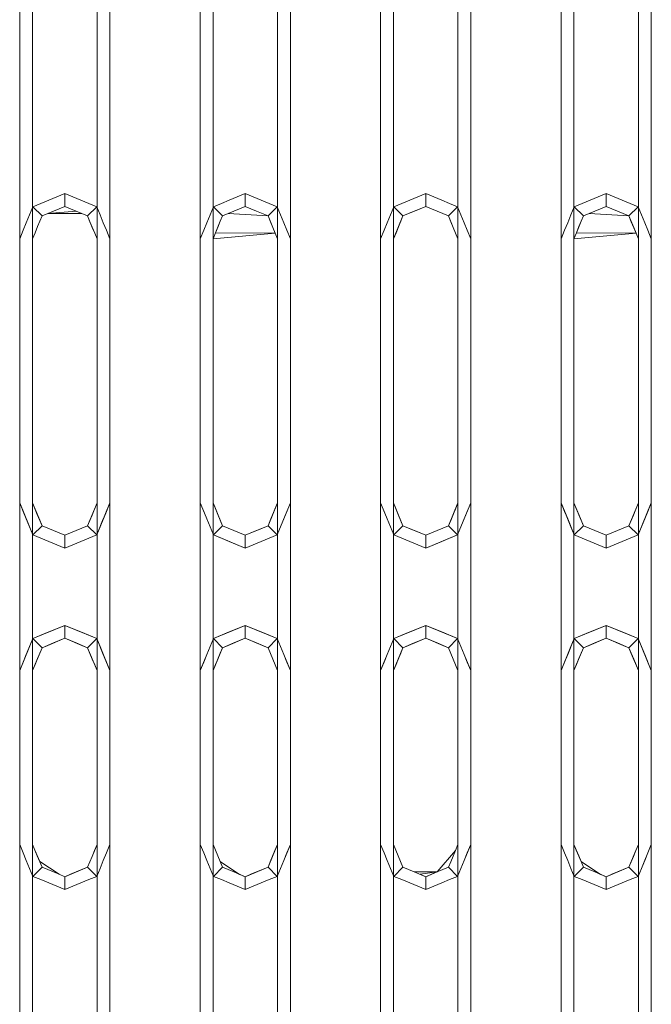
# Model space of a CAD drawing. Header units: millimetres. Extents: x 321 to 585, y -277 to 9.
# Tile 754 of 1056: x 354.924 to 355.414, y -28.469 to -27.705. Entities that reach past the tile are written whole.
import ezdxf

# ---------------------------------------------------------------- set-up
doc = ezdxf.new("R2010")
doc.units = ezdxf.units.MM
doc.header["$MEASUREMENT"] = 0
doc.layers.add('IFC-Elemento construtivo genérico-Contorno', color=253, linetype='Continuous', lineweight=5)

msp = doc.modelspace()

# ---------------------------------------------------------------- linework, layer by layer
at = {"layer": 'IFC-Elemento construtivo genérico-Contorno', "lineweight": 5}
for p, q in [((354.92413, -28.08014), (354.92413, -27.61014)), ((354.93413, -28.08014), (354.93413, -27.61014)), ((354.98413, -28.08014), (354.98413, -27.61014)), ((354.99413, -28.08014), (354.99413, -27.61014)), ((355.06413, -28.08014), (355.06413, -27.61014)), ((355.07413, -28.08014), (355.07413, -27.61014)), ((355.12413, -28.08014), (355.12413, -27.61014)), ((355.13413, -28.08014), (355.13413, -27.61014)), ((355.20413, -28.08014), (355.20413, -27.61014)), ((355.21413, -28.08014), (355.21413, -27.61014)), ((355.26413, -28.08014), (355.26413, -27.61014)), ((355.27413, -28.08014), (355.27413, -27.61014)), ((355.34413, -28.08014), (355.34413, -27.61014)), ((355.35413, -28.08014), (355.35413, -27.61014)), ((355.40413, -28.08014), (355.40413, -27.61014)), ((355.41413, -28.08014), (355.41413, -27.61014)), ((354.95295, -27.8427), (354.95913, -27.84014)), ((354.95913, -27.85014), (354.95913, -27.84014)), ((354.95913, -27.84014), (354.96532, -27.8427)), ((355.09295, -27.8427), (355.09913, -27.84014)), ((355.09913, -27.85014), (355.09913, -27.84014)), ((355.09913, -27.84014), (355.10532, -27.8427)), ((355.23295, -27.8427), (355.23913, -27.84014)), ((355.23913, -27.85014), (355.23913, -27.84014)), ((355.23913, -27.84014), (355.24532, -27.8427)), ((355.37295, -27.8427), (355.37913, -27.84014)), ((355.37913, -27.85014), (355.37913, -27.84014)), ((355.37913, -27.84014), (355.38532, -27.8427)), ((354.93439, -27.85038), (354.94057, -27.84782)), ((354.94057, -27.84782), (354.94676, -27.84526)), ((354.94676, -27.84526), (354.95295, -27.8427)), ((354.96532, -27.8427), (354.97151, -27.84526)), ((354.97151, -27.84526), (354.9777, -27.84782)), ((354.9777, -27.84782), (354.98388, -27.85038)), ((355.07439, -27.85038), (355.08057, -27.84782)), ((355.08057, -27.84782), (355.08676, -27.84526)), ((355.08676, -27.84526), (355.09295, -27.8427)), ((355.10532, -27.8427), (355.11151, -27.84526)), ((355.11151, -27.84526), (355.1177, -27.84782)), ((355.1177, -27.84782), (355.12388, -27.85038)), ((355.21439, -27.85038), (355.22057, -27.84782)), ((355.22057, -27.84782), (355.22676, -27.84526)), ((355.22676, -27.84526), (355.23295, -27.8427)), ((355.24532, -27.8427), (355.25151, -27.84526)), ((355.25151, -27.84526), (355.2577, -27.84782)), ((355.2577, -27.84782), (355.26388, -27.85038)), ((355.35439, -27.85038), (355.36057, -27.84782)), ((355.36057, -27.84782), (355.36676, -27.84526)), ((355.36676, -27.84526), (355.37295, -27.8427)), ((355.38532, -27.8427), (355.39151, -27.84526)), ((355.39151, -27.84526), (355.3977, -27.84782)), ((355.3977, -27.84782), (355.40388, -27.85038)), ((354.93182, -27.85657), (354.93439, -27.85038)), ((354.93439, -27.85038), (354.94146, -27.85745)), ((354.94146, -27.85745), (354.95029, -27.85379)), ((354.94146, -27.85745), (354.94588, -27.85563)), ((354.94586, -27.85563), (354.96797, -27.85379)), ((354.94588, -27.85563), (354.95029, -27.85379)), ((354.94588, -27.85563), (354.9724, -27.85563)), ((354.95029, -27.85379), (354.95913, -27.85014)), ((354.95029, -27.85379), (354.95472, -27.85197)), ((354.95472, -27.85197), (354.95913, -27.85014)), ((354.95913, -27.85014), (354.96797, -27.85379)), ((354.96797, -27.85379), (354.97681, -27.85745)), ((354.97239, -27.85563), (354.97681, -27.85745)), ((354.97681, -27.85745), (354.98388, -27.85038)), ((354.98388, -27.85038), (354.98645, -27.85657)), ((355.07182, -27.85657), (355.07439, -27.85038)), ((355.07439, -27.85038), (355.08146, -27.85745)), ((355.08146, -27.85745), (355.09029, -27.85379)), ((355.08146, -27.85745), (355.08588, -27.85563)), ((355.08588, -27.85563), (355.11681, -27.85745)), ((355.09029, -27.85379), (355.09913, -27.85014)), ((355.09913, -27.85014), (355.10797, -27.85379)), ((355.10797, -27.85379), (355.11681, -27.85745)), ((355.11681, -27.85745), (355.12388, -27.85038)), ((355.12388, -27.85038), (355.12645, -27.85657)), ((355.21182, -27.85657), (355.21439, -27.85038)), ((355.21439, -27.85038), (355.22146, -27.85745)), ((355.22146, -27.85745), (355.23913, -27.85014)), ((355.22146, -27.85745), (355.23472, -27.85197)), ((355.22146, -27.85745), (355.23029, -27.85379)), ((355.22146, -27.85745), (355.22588, -27.85563)), ((355.22588, -27.85563), (355.23472, -27.85197)), ((355.23029, -27.85379), (355.23913, -27.85014)), ((355.23913, -27.85014), (355.24797, -27.85379)), ((355.24355, -27.85197), (355.25239, -27.85563)), ((355.24797, -27.85379), (355.25681, -27.85745)), ((355.25239, -27.85563), (355.25681, -27.85745)), ((355.25681, -27.85745), (355.26388, -27.85038)), ((355.26388, -27.85038), (355.26645, -27.85657)), ((355.35182, -27.85657), (355.35439, -27.85038)), ((355.35439, -27.85038), (355.36146, -27.85745)), ((355.36146, -27.85745), (355.37029, -27.85379)), ((355.36146, -27.85745), (355.36588, -27.85563)), ((355.36588, -27.85563), (355.39681, -27.85745)), ((355.37029, -27.85379), (355.37913, -27.85014)), ((355.37913, -27.85014), (355.38797, -27.85379)), ((355.38797, -27.85379), (355.39681, -27.85745)), ((355.39681, -27.85745), (355.40388, -27.85038)), ((355.40388, -27.85038), (355.40645, -27.85657)), ((354.92686, -27.86856), (354.92926, -27.86276)), ((354.92926, -27.86276), (354.93182, -27.85657)), ((354.93802, -27.86574), (354.94146, -27.85745)), ((354.93802, -27.86574), (354.93974, -27.8616)), ((354.93974, -27.8616), (354.94146, -27.85745)), ((354.97681, -27.85745), (354.98047, -27.86629)), ((354.97681, -27.85745), (354.97864, -27.86188)), ((354.97864, -27.86188), (354.9823, -27.87072)), ((354.98645, -27.85657), (354.98901, -27.86276)), ((354.98901, -27.86276), (354.99141, -27.86856)), ((355.06686, -27.86856), (355.06926, -27.86276)), ((355.06926, -27.86276), (355.07182, -27.85657)), ((355.07608, -27.87044), (355.07974, -27.8616)), ((355.07802, -27.86574), (355.07974, -27.8616)), ((355.07974, -27.8616), (355.08146, -27.85745)), ((355.11681, -27.85745), (355.12047, -27.86629)), ((355.11681, -27.85745), (355.11864, -27.86188)), ((355.11864, -27.86188), (355.1223, -27.87072)), ((355.12645, -27.85657), (355.12901, -27.86276)), ((355.12901, -27.86276), (355.13141, -27.86856)), ((355.20686, -27.86856), (355.20926, -27.86276)), ((355.20926, -27.86276), (355.21182, -27.85657)), ((355.21413, -27.87514), (355.22146, -27.85745)), ((355.21608, -27.87044), (355.22146, -27.85745)), ((355.21802, -27.86574), (355.22146, -27.85745)), ((355.21802, -27.86574), (355.21974, -27.8616)), ((355.21974, -27.8616), (355.22146, -27.85745)), ((355.25681, -27.85745), (355.26047, -27.86629)), ((355.25681, -27.85745), (355.25864, -27.86188)), ((355.25864, -27.86188), (355.26047, -27.86629)), ((355.26645, -27.85657), (355.26901, -27.86276)), ((355.26901, -27.86276), (355.27141, -27.86856)), ((355.34686, -27.86856), (355.34926, -27.86276)), ((355.34926, -27.86276), (355.35182, -27.85657)), ((355.35608, -27.87044), (355.35974, -27.8616)), ((355.35802, -27.86574), (355.35974, -27.8616)), ((355.35974, -27.8616), (355.36146, -27.85745)), ((355.39681, -27.85745), (355.40047, -27.86629)), ((355.39681, -27.85745), (355.39864, -27.86188)), ((355.39864, -27.86188), (355.4023, -27.87072)), ((355.40645, -27.85657), (355.40901, -27.86276)), ((355.40901, -27.86276), (355.41141, -27.86856)), ((354.92413, -27.87514), (354.92686, -27.86856)), ((354.93413, -27.87514), (354.93608, -27.87044)), ((354.93608, -27.87044), (354.93802, -27.86574)), ((354.98047, -27.86629), (354.9823, -27.87072)), ((354.9823, -27.87072), (354.98413, -27.87514)), ((354.99141, -27.86856), (354.99413, -27.87514)), ((355.06413, -27.87514), (355.06686, -27.86856)), ((355.07413, -27.87514), (355.07608, -27.87044)), ((355.07413, -27.87514), (355.1223, -27.87072)), ((355.07608, -27.87044), (355.07802, -27.86574)), ((355.07608, -27.87044), (355.1223, -27.87072)), ((355.12047, -27.86629), (355.1223, -27.87072)), ((355.1223, -27.87072), (355.12413, -27.87514)), ((355.13141, -27.86856), (355.13413, -27.87514)), ((355.20413, -27.87514), (355.20686, -27.86856)), ((355.21413, -27.87514), (355.21608, -27.87044)), ((355.21608, -27.87044), (355.21802, -27.86574)), ((355.26047, -27.86629), (355.26413, -27.87514)), ((355.27141, -27.86856), (355.27413, -27.87514)), ((355.34413, -27.87514), (355.34686, -27.86856)), ((355.35413, -27.87514), (355.35608, -27.87044)), ((355.35413, -27.87514), (355.4023, -27.87072)), ((355.35608, -27.87044), (355.35802, -27.86574)), ((355.35608, -27.87044), (355.4023, -27.87072)), ((355.40047, -27.86629), (355.4023, -27.87072)), ((355.4023, -27.87072), (355.40413, -27.87514)), ((355.41141, -27.86856), (355.41413, -27.87514)), ((354.92413, -28.34514), (354.92413, -27.87514)), ((354.93413, -28.34514), (354.93413, -27.87514)), ((354.98413, -28.34514), (354.98413, -27.87514)), ((354.99413, -28.34514), (354.99413, -27.87514)), ((355.06413, -28.34514), (355.06413, -27.87514)), ((355.07413, -28.34514), (355.07413, -27.87514)), ((355.12413, -28.34514), (355.12413, -27.87514)), ((355.13413, -28.34514), (355.13413, -27.87514)), ((355.20413, -28.34514), (355.20413, -27.87514)), ((355.21413, -28.34514), (355.21413, -27.87514)), ((355.26413, -28.34514), (355.26413, -27.87514)), ((355.27413, -28.34514), (355.27413, -27.87514)), ((355.34413, -28.34514), (355.34413, -27.87514)), ((355.35413, -28.34514), (355.35413, -27.87514)), ((355.40413, -28.34514), (355.40413, -27.87514)), ((355.41413, -28.34514), (355.41413, -27.87514)), ((354.92413, -28.08014), (354.92926, -28.09251)), ((354.92413, -28.08014), (354.92686, -28.08671)), ((354.92413, -28.08014), (354.93182, -28.09869)), ((354.92413, -28.08014), (354.93439, -28.10489)), ((354.93413, -28.08014), (354.94146, -28.09781)), ((354.93413, -28.08014), (354.93779, -28.08898)), ((354.93413, -28.08014), (354.93963, -28.09339)), ((354.93413, -28.08014), (354.93597, -28.08455)), ((354.93597, -28.08455), (354.94146, -28.09781)), ((354.97681, -28.09781), (354.98413, -28.08014)), ((354.97853, -28.09366), (354.98413, -28.08014)), ((354.98024, -28.08952), (354.98219, -28.08483)), ((354.98219, -28.08483), (354.98413, -28.08014)), ((354.98388, -28.10489), (354.99413, -28.08014)), ((354.99141, -28.08671), (354.99413, -28.08014)), ((355.06413, -28.08014), (355.06926, -28.09251)), ((355.06413, -28.08014), (355.06686, -28.08671)), ((355.06413, -28.08014), (355.07182, -28.09869)), ((355.06413, -28.08014), (355.07439, -28.10489)), ((355.07413, -28.08014), (355.08146, -28.09781)), ((355.07413, -28.08014), (355.07779, -28.08898)), ((355.07413, -28.08014), (355.07963, -28.09339)), ((355.07413, -28.08014), (355.07597, -28.08455)), ((355.07597, -28.08455), (355.08146, -28.09781)), ((355.11681, -28.09781), (355.12413, -28.08014)), ((355.11853, -28.09366), (355.12413, -28.08014)), ((355.12024, -28.08952), (355.12219, -28.08483)), ((355.12219, -28.08483), (355.12413, -28.08014)), ((355.12388, -28.10489), (355.13413, -28.08014)), ((355.13141, -28.08671), (355.13413, -28.08014)), ((355.20413, -28.08014), (355.20926, -28.09251)), ((355.20413, -28.08014), (355.20686, -28.08671)), ((355.20413, -28.08014), (355.21182, -28.09869)), ((355.20413, -28.08014), (355.21439, -28.10489)), ((355.21413, -28.08014), (355.22146, -28.09781)), ((355.21413, -28.08014), (355.21779, -28.08898)), ((355.21413, -28.08014), (355.21963, -28.09339)), ((355.21413, -28.08014), (355.21597, -28.08455)), ((355.21597, -28.08455), (355.22146, -28.09781)), ((355.25681, -28.09781), (355.26413, -28.08014)), ((355.25853, -28.09366), (355.26413, -28.08014)), ((355.26024, -28.08952), (355.26219, -28.08483)), ((355.26219, -28.08483), (355.26413, -28.08014)), ((355.26388, -28.10489), (355.27413, -28.08014)), ((355.27141, -28.08671), (355.27413, -28.08014)), ((355.34413, -28.08014), (355.34926, -28.09251)), ((355.34413, -28.08014), (355.34686, -28.08671)), ((355.34413, -28.08014), (355.35182, -28.09869)), ((355.34413, -28.08014), (355.35439, -28.10489)), ((355.35413, -28.08014), (355.36146, -28.09781)), ((355.35413, -28.08014), (355.35779, -28.08898)), ((355.35413, -28.08014), (355.35963, -28.09339)), ((355.35413, -28.08014), (355.35597, -28.08455)), ((355.35597, -28.08455), (355.36146, -28.09781)), ((355.39681, -28.09781), (355.40413, -28.08014)), ((355.39853, -28.09366), (355.40413, -28.08014)), ((355.40024, -28.08952), (355.40219, -28.08483)), ((355.40219, -28.08483), (355.40413, -28.08014)), ((355.40388, -28.10489), (355.41413, -28.08014)), ((355.41141, -28.08671), (355.41413, -28.08014)), ((354.92686, -28.08671), (354.92926, -28.09251)), ((354.92926, -28.09251), (354.93439, -28.10489)), ((354.93779, -28.08898), (354.94146, -28.09781)), ((354.97853, -28.09366), (354.98024, -28.08952)), ((354.98388, -28.10489), (354.99141, -28.08671)), ((354.98388, -28.10489), (354.98901, -28.09251)), ((354.98645, -28.09869), (354.98901, -28.09251)), ((355.06686, -28.08671), (355.06926, -28.09251)), ((355.06926, -28.09251), (355.07439, -28.10489)), ((355.07779, -28.08898), (355.08146, -28.09781)), ((355.11853, -28.09366), (355.12024, -28.08952)), ((355.12388, -28.10489), (355.13141, -28.08671)), ((355.12388, -28.10489), (355.12901, -28.09251)), ((355.12645, -28.09869), (355.12901, -28.09251)), ((355.20686, -28.08671), (355.20926, -28.09251)), ((355.20926, -28.09251), (355.21439, -28.10489)), ((355.21779, -28.08898), (355.22146, -28.09781)), ((355.25853, -28.09366), (355.26024, -28.08952)), ((355.26388, -28.10489), (355.27141, -28.08671)), ((355.26388, -28.10489), (355.26901, -28.09251)), ((355.26645, -28.09869), (355.26901, -28.09251)), ((355.34686, -28.08671), (355.34926, -28.09251)), ((355.34926, -28.09251), (355.35439, -28.10489)), ((355.35779, -28.08898), (355.36146, -28.09781)), ((355.39853, -28.09366), (355.40024, -28.08952)), ((355.40388, -28.10489), (355.41141, -28.08671)), ((355.40388, -28.10489), (355.40901, -28.09251)), ((355.40645, -28.09869), (355.40901, -28.09251)), ((354.93182, -28.09869), (354.93439, -28.10489)), ((354.93439, -28.10489), (354.94146, -28.09781)), ((354.93963, -28.09339), (354.94146, -28.09781)), ((354.94146, -28.09781), (354.95913, -28.10514)), ((354.94146, -28.09781), (354.95029, -28.10148)), ((354.94146, -28.09781), (354.95472, -28.1033)), ((354.94146, -28.09781), (354.94588, -28.09964)), ((354.94588, -28.09964), (354.95913, -28.10514)), ((354.95913, -28.10514), (354.97681, -28.09781)), ((354.95913, -28.10514), (354.97239, -28.09964)), ((354.96355, -28.1033), (354.97681, -28.09781)), ((354.96797, -28.10148), (354.97681, -28.09781)), ((354.97239, -28.09964), (354.97681, -28.09781)), ((354.97681, -28.09781), (354.97853, -28.09366)), ((354.97681, -28.09781), (354.98388, -28.10489)), ((354.98388, -28.10489), (354.98645, -28.09869)), ((355.07182, -28.09869), (355.07439, -28.10489)), ((355.07439, -28.10489), (355.08146, -28.09781)), ((355.07963, -28.09339), (355.08146, -28.09781)), ((355.08146, -28.09781), (355.09913, -28.10514)), ((355.08146, -28.09781), (355.09029, -28.10148)), ((355.08146, -28.09781), (355.09472, -28.1033)), ((355.08146, -28.09781), (355.08588, -28.09964)), ((355.08588, -28.09964), (355.09913, -28.10514)), ((355.09913, -28.10514), (355.11681, -28.09781)), ((355.09913, -28.10514), (355.11239, -28.09964)), ((355.10355, -28.1033), (355.11681, -28.09781)), ((355.10797, -28.10148), (355.11681, -28.09781)), ((355.11239, -28.09964), (355.11681, -28.09781)), ((355.11681, -28.09781), (355.11853, -28.09366)), ((355.11681, -28.09781), (355.12388, -28.10489)), ((355.12388, -28.10489), (355.12645, -28.09869)), ((355.21182, -28.09869), (355.21439, -28.10489)), ((355.21439, -28.10489), (355.22146, -28.09781)), ((355.21963, -28.09339), (355.22146, -28.09781)), ((355.22146, -28.09781), (355.23913, -28.10514)), ((355.22146, -28.09781), (355.23029, -28.10148)), ((355.22146, -28.09781), (355.23472, -28.1033)), ((355.22146, -28.09781), (355.22588, -28.09964)), ((355.22588, -28.09964), (355.23913, -28.10514)), ((355.23913, -28.10514), (355.25681, -28.09781)), ((355.23913, -28.10514), (355.25239, -28.09964)), ((355.24355, -28.1033), (355.25681, -28.09781)), ((355.24797, -28.10148), (355.25681, -28.09781)), ((355.25239, -28.09964), (355.25681, -28.09781)), ((355.25681, -28.09781), (355.25853, -28.09366)), ((355.25681, -28.09781), (355.26388, -28.10489)), ((355.26388, -28.10489), (355.26645, -28.09869)), ((355.35182, -28.09869), (355.35439, -28.10489)), ((355.35439, -28.10489), (355.36146, -28.09781)), ((355.35963, -28.09339), (355.36146, -28.09781)), ((355.36146, -28.09781), (355.37913, -28.10514)), ((355.36146, -28.09781), (355.37029, -28.10148)), ((355.36146, -28.09781), (355.37472, -28.1033)), ((355.36146, -28.09781), (355.36588, -28.09964)), ((355.36588, -28.09964), (355.37913, -28.10514)), ((355.37913, -28.10514), (355.39681, -28.09781)), ((355.37913, -28.10514), (355.39239, -28.09964)), ((355.38355, -28.1033), (355.39681, -28.09781)), ((355.38797, -28.10148), (355.39681, -28.09781)), ((355.39239, -28.09964), (355.39681, -28.09781)), ((355.39681, -28.09781), (355.39853, -28.09366)), ((355.39681, -28.09781), (355.40388, -28.10489)), ((355.40388, -28.10489), (355.40645, -28.09869)), ((354.93439, -28.10489), (354.95913, -28.11514)), ((354.93439, -28.10489), (354.94676, -28.11001)), ((354.93439, -28.10489), (354.94057, -28.10744)), ((354.93439, -28.10489), (354.95295, -28.11257)), ((354.94057, -28.10744), (354.95913, -28.11514)), ((354.95029, -28.10148), (354.95913, -28.10514)), ((354.95472, -28.1033), (354.95913, -28.10514)), ((354.95913, -28.10514), (354.96797, -28.10148)), ((354.95913, -28.10514), (354.96355, -28.1033)), ((354.95913, -28.11514), (354.98388, -28.10489)), ((354.95913, -28.11514), (354.95913, -28.10514)), ((354.95913, -28.11514), (354.9777, -28.10744)), ((354.96532, -28.11257), (354.98388, -28.10489)), ((354.97151, -28.11001), (354.98388, -28.10489)), ((354.9777, -28.10744), (354.98388, -28.10489)), ((355.07439, -28.10489), (355.09913, -28.11514)), ((355.07439, -28.10489), (355.08676, -28.11001)), ((355.07439, -28.10489), (355.08057, -28.10744)), ((355.07439, -28.10489), (355.09295, -28.11257)), ((355.08057, -28.10744), (355.09913, -28.11514)), ((355.09029, -28.10148), (355.09913, -28.10514)), ((355.09472, -28.1033), (355.09913, -28.10514)), ((355.09913, -28.10514), (355.10797, -28.10148)), ((355.09913, -28.10514), (355.10355, -28.1033)), ((355.09913, -28.11514), (355.12388, -28.10489)), ((355.09913, -28.11514), (355.09913, -28.10514)), ((355.09913, -28.11514), (355.1177, -28.10744)), ((355.10532, -28.11257), (355.12388, -28.10489)), ((355.11151, -28.11001), (355.12388, -28.10489)), ((355.1177, -28.10744), (355.12388, -28.10489)), ((355.21439, -28.10489), (355.23913, -28.11514)), ((355.21439, -28.10489), (355.22676, -28.11001)), ((355.21439, -28.10489), (355.22057, -28.10744)), ((355.21439, -28.10489), (355.23295, -28.11257)), ((355.22057, -28.10744), (355.23913, -28.11514)), ((355.23029, -28.10148), (355.23913, -28.10514)), ((355.23472, -28.1033), (355.23913, -28.10514)), ((355.23913, -28.10514), (355.24797, -28.10148)), ((355.23913, -28.10514), (355.24355, -28.1033)), ((355.23913, -28.11514), (355.26388, -28.10489)), ((355.23913, -28.11514), (355.23913, -28.10514)), ((355.23913, -28.11514), (355.2577, -28.10744)), ((355.24532, -28.11257), (355.26388, -28.10489)), ((355.25151, -28.11001), (355.26388, -28.10489)), ((355.2577, -28.10744), (355.26388, -28.10489)), ((355.35439, -28.10489), (355.37913, -28.11514)), ((355.35439, -28.10489), (355.36676, -28.11001)), ((355.35439, -28.10489), (355.36057, -28.10744)), ((355.35439, -28.10489), (355.37295, -28.11257)), ((355.36057, -28.10744), (355.37913, -28.11514)), ((355.37029, -28.10148), (355.37913, -28.10514)), ((355.37472, -28.1033), (355.37913, -28.10514)), ((355.37913, -28.10514), (355.38797, -28.10148)), ((355.37913, -28.10514), (355.38355, -28.1033)), ((355.37913, -28.11514), (355.40388, -28.10489)), ((355.37913, -28.11514), (355.37913, -28.10514)), ((355.37913, -28.11514), (355.3977, -28.10744)), ((355.38532, -28.11257), (355.40388, -28.10489)), ((355.39151, -28.11001), (355.40388, -28.10489)), ((355.3977, -28.10744), (355.40388, -28.10489)), ((354.94676, -28.11001), (354.95913, -28.11514)), ((354.95295, -28.11257), (354.95913, -28.11514)), ((354.95913, -28.11514), (354.97151, -28.11001)), ((354.95913, -28.11514), (354.96532, -28.11257)), ((355.08676, -28.11001), (355.09913, -28.11514)), ((355.09295, -28.11257), (355.09913, -28.11514)), ((355.09913, -28.11514), (355.11151, -28.11001)), ((355.09913, -28.11514), (355.10532, -28.11257)), ((355.22676, -28.11001), (355.23913, -28.11514)), ((355.23295, -28.11257), (355.23913, -28.11514)), ((355.23913, -28.11514), (355.25151, -28.11001)), ((355.23913, -28.11514), (355.24532, -28.11257)), ((355.36676, -28.11001), (355.37913, -28.11514)), ((355.37295, -28.11257), (355.37913, -28.11514)), ((355.37913, -28.11514), (355.39151, -28.11001)), ((355.37913, -28.11514), (355.38532, -28.11257)), ((354.93439, -28.18538), (354.95913, -28.17514)), ((354.94057, -28.18282), (354.95913, -28.17514)), ((354.94676, -28.18026), (354.95913, -28.17514)), ((354.95913, -28.18514), (354.95913, -28.17514)), ((354.95913, -28.17514), (354.98388, -28.18538)), ((354.95913, -28.17514), (354.97151, -28.18026)), ((354.95913, -28.17514), (354.9777, -28.18282)), ((355.07439, -28.18538), (355.09913, -28.17514)), ((355.08057, -28.18282), (355.09913, -28.17514)), ((355.08676, -28.18026), (355.09913, -28.17514)), ((355.09913, -28.18514), (355.09913, -28.17514)), ((355.09913, -28.17514), (355.12388, -28.18538)), ((355.09913, -28.17514), (355.11151, -28.18026)), ((355.09913, -28.17514), (355.1177, -28.18282)), ((355.21439, -28.18538), (355.23913, -28.17514)), ((355.22057, -28.18282), (355.23913, -28.17514)), ((355.22676, -28.18026), (355.23913, -28.17514)), ((355.23913, -28.18514), (355.23913, -28.17514)), ((355.23913, -28.17514), (355.26388, -28.18538)), ((355.23913, -28.17514), (355.25151, -28.18026)), ((355.23913, -28.17514), (355.2577, -28.18282)), ((355.35439, -28.18538), (355.37913, -28.17514)), ((355.36057, -28.18282), (355.37913, -28.17514)), ((355.36676, -28.18026), (355.37913, -28.17514)), ((355.37913, -28.18514), (355.37913, -28.17514)), ((355.37913, -28.17514), (355.40388, -28.18538)), ((355.37913, -28.17514), (355.39151, -28.18026)), ((355.37913, -28.17514), (355.3977, -28.18282)), ((354.93439, -28.18538), (354.94676, -28.18026)), ((354.93439, -28.18538), (354.94057, -28.18282)), ((354.97151, -28.18026), (354.98388, -28.18538)), ((354.9777, -28.18282), (354.98388, -28.18538)), ((355.07439, -28.18538), (355.08676, -28.18026)), ((355.07439, -28.18538), (355.08057, -28.18282)), ((355.11151, -28.18026), (355.12388, -28.18538)), ((355.1177, -28.18282), (355.12388, -28.18538)), ((355.21439, -28.18538), (355.22676, -28.18026)), ((355.21439, -28.18538), (355.22057, -28.18282)), ((355.25151, -28.18026), (355.26388, -28.18538)), ((355.2577, -28.18282), (355.26388, -28.18538)), ((355.35439, -28.18538), (355.36676, -28.18026)), ((355.35439, -28.18538), (355.36057, -28.18282)), ((355.39151, -28.18026), (355.40388, -28.18538)), ((355.3977, -28.18282), (355.40388, -28.18538)), ((354.92413, -28.21014), (354.93439, -28.18538)), ((354.92413, -28.21014), (354.93182, -28.19157)), ((354.92926, -28.19776), (354.93439, -28.18538)), ((354.93182, -28.19157), (354.93439, -28.18538)), ((354.93439, -28.18538), (354.94146, -28.19245)), ((354.94146, -28.19245), (354.95913, -28.18514)), ((354.94146, -28.19245), (354.95029, -28.18879)), ((354.94146, -28.19245), (354.94588, -28.19063)), ((354.94588, -28.19063), (354.95913, -28.18514)), ((354.95029, -28.18879), (354.95913, -28.18514)), ((354.95913, -28.18514), (354.96797, -28.18879)), ((354.95913, -28.18514), (354.97239, -28.19063)), ((354.95913, -28.18514), (354.97681, -28.19245)), ((354.96797, -28.18879), (354.97681, -28.19245)), ((354.97239, -28.19063), (354.97681, -28.19245)), ((354.97681, -28.19245), (354.98388, -28.18538)), ((354.98388, -28.18538), (354.99413, -28.21014)), ((354.98388, -28.18538), (354.98901, -28.19776)), ((354.98388, -28.18538), (354.98645, -28.19157)), ((354.98645, -28.19157), (354.99413, -28.21014)), ((355.06413, -28.21014), (355.07439, -28.18538)), ((355.06413, -28.21014), (355.07182, -28.19157)), ((355.06926, -28.19776), (355.07439, -28.18538)), ((355.07182, -28.19157), (355.07439, -28.18538)), ((355.07439, -28.18538), (355.08146, -28.19245)), ((355.08146, -28.19245), (355.09913, -28.18514)), ((355.08146, -28.19245), (355.09029, -28.18879)), ((355.08146, -28.19245), (355.08588, -28.19063)), ((355.08588, -28.19063), (355.09913, -28.18514)), ((355.09029, -28.18879), (355.09913, -28.18514)), ((355.09913, -28.18514), (355.10797, -28.18879)), ((355.09913, -28.18514), (355.11239, -28.19063)), ((355.09913, -28.18514), (355.11681, -28.19245)), ((355.10797, -28.18879), (355.11681, -28.19245)), ((355.11239, -28.19063), (355.11681, -28.19245)), ((355.11681, -28.19245), (355.12388, -28.18538)), ((355.12388, -28.18538), (355.13413, -28.21014)), ((355.12388, -28.18538), (355.12901, -28.19776)), ((355.12388, -28.18538), (355.12645, -28.19157)), ((355.12645, -28.19157), (355.13413, -28.21014)), ((355.20413, -28.21014), (355.21439, -28.18538)), ((355.20413, -28.21014), (355.21182, -28.19157)), ((355.20926, -28.19776), (355.21439, -28.18538)), ((355.21182, -28.19157), (355.21439, -28.18538)), ((355.21439, -28.18538), (355.22146, -28.19245)), ((355.22146, -28.19245), (355.23913, -28.18514)), ((355.22146, -28.19245), (355.23029, -28.18879)), ((355.22146, -28.19245), (355.22588, -28.19063)), ((355.22588, -28.19063), (355.23913, -28.18514)), ((355.23029, -28.18879), (355.23913, -28.18514)), ((355.23913, -28.18514), (355.24797, -28.18879)), ((355.23913, -28.18514), (355.25239, -28.19063)), ((355.23913, -28.18514), (355.25681, -28.19245)), ((355.24797, -28.18879), (355.25681, -28.19245)), ((355.25239, -28.19063), (355.25681, -28.19245)), ((355.25681, -28.19245), (355.26388, -28.18538)), ((355.26388, -28.18538), (355.27413, -28.21014)), ((355.26388, -28.18538), (355.26901, -28.19776)), ((355.26388, -28.18538), (355.26645, -28.19157)), ((355.26645, -28.19157), (355.27413, -28.21014)), ((355.34413, -28.21014), (355.35439, -28.18538)), ((355.34413, -28.21014), (355.35182, -28.19157)), ((355.34926, -28.19776), (355.35439, -28.18538)), ((355.35182, -28.19157), (355.35439, -28.18538)), ((355.35439, -28.18538), (355.36146, -28.19245)), ((355.36146, -28.19245), (355.37913, -28.18514)), ((355.36146, -28.19245), (355.37029, -28.18879)), ((355.36146, -28.19245), (355.36588, -28.19063)), ((355.36588, -28.19063), (355.37913, -28.18514)), ((355.37029, -28.18879), (355.37913, -28.18514)), ((355.37913, -28.18514), (355.38797, -28.18879)), ((355.37913, -28.18514), (355.39239, -28.19063)), ((355.37913, -28.18514), (355.39681, -28.19245)), ((355.38797, -28.18879), (355.39681, -28.19245)), ((355.39239, -28.19063), (355.39681, -28.19245)), ((355.39681, -28.19245), (355.40388, -28.18538)), ((355.40388, -28.18538), (355.41413, -28.21014)), ((355.40388, -28.18538), (355.40901, -28.19776)), ((355.40388, -28.18538), (355.40645, -28.19157)), ((355.40645, -28.19157), (355.41413, -28.21014)), ((354.92686, -28.20356), (354.92926, -28.19776)), ((354.93413, -28.21014), (354.94146, -28.19245)), ((354.93413, -28.21014), (354.93974, -28.1966)), ((354.93802, -28.20074), (354.93974, -28.1966)), ((354.93974, -28.1966), (354.94146, -28.19245)), ((354.97681, -28.19245), (354.98413, -28.21014)), ((354.97681, -28.19245), (354.98047, -28.20129)), ((354.97681, -28.19245), (354.97864, -28.19688)), ((354.97864, -28.19688), (354.98413, -28.21014)), ((354.98901, -28.19776), (354.99413, -28.21014)), ((354.98901, -28.19776), (354.99141, -28.20356)), ((355.06686, -28.20356), (355.06926, -28.19776)), ((355.07413, -28.21014), (355.08146, -28.19245)), ((355.07413, -28.21014), (355.07974, -28.1966)), ((355.07802, -28.20074), (355.07974, -28.1966)), ((355.07974, -28.1966), (355.08146, -28.19245)), ((355.11681, -28.19245), (355.12413, -28.21014)), ((355.11681, -28.19245), (355.12047, -28.20129)), ((355.11681, -28.19245), (355.11864, -28.19688)), ((355.11864, -28.19688), (355.12413, -28.21014)), ((355.12901, -28.19776), (355.13413, -28.21014)), ((355.12901, -28.19776), (355.13141, -28.20356)), ((355.20686, -28.20356), (355.20926, -28.19776)), ((355.21413, -28.21014), (355.22146, -28.19245)), ((355.21413, -28.21014), (355.21974, -28.1966)), ((355.21802, -28.20074), (355.21974, -28.1966)), ((355.21974, -28.1966), (355.22146, -28.19245)), ((355.25681, -28.19245), (355.26413, -28.21014)), ((355.25681, -28.19245), (355.26047, -28.20129)), ((355.25681, -28.19245), (355.25864, -28.19688)), ((355.25864, -28.19688), (355.26413, -28.21014)), ((355.26901, -28.19776), (355.27413, -28.21014)), ((355.26901, -28.19776), (355.27141, -28.20356)), ((355.34686, -28.20356), (355.34926, -28.19776)), ((355.35413, -28.21014), (355.36146, -28.19245)), ((355.35413, -28.21014), (355.35974, -28.1966)), ((355.35802, -28.20074), (355.35974, -28.1966)), ((355.35974, -28.1966), (355.36146, -28.19245)), ((355.39681, -28.19245), (355.40413, -28.21014)), ((355.39681, -28.19245), (355.40047, -28.20129)), ((355.39681, -28.19245), (355.39864, -28.19688)), ((355.39864, -28.19688), (355.40413, -28.21014)), ((355.40901, -28.19776), (355.41413, -28.21014)), ((355.40901, -28.19776), (355.41141, -28.20356)), ((354.92413, -28.21014), (354.92686, -28.20356)), ((354.93413, -28.21014), (354.93608, -28.20544)), ((354.93608, -28.20544), (354.93802, -28.20074)), ((354.98047, -28.20129), (354.9823, -28.20572)), ((354.9823, -28.20572), (354.98413, -28.21014)), ((354.99141, -28.20356), (354.99413, -28.21014)), ((355.06413, -28.21014), (355.06686, -28.20356)), ((355.07413, -28.21014), (355.07608, -28.20544)), ((355.07608, -28.20544), (355.07802, -28.20074)), ((355.12047, -28.20129), (355.1223, -28.20572)), ((355.1223, -28.20572), (355.12413, -28.21014)), ((355.13141, -28.20356), (355.13413, -28.21014)), ((355.20413, -28.21014), (355.20686, -28.20356)), ((355.21413, -28.21014), (355.21608, -28.20544)), ((355.21608, -28.20544), (355.21802, -28.20074)), ((355.26047, -28.20129), (355.2623, -28.20572)), ((355.2623, -28.20572), (355.26413, -28.21014)), ((355.27141, -28.20356), (355.27413, -28.21014)), ((355.34413, -28.21014), (355.34686, -28.20356)), ((355.35413, -28.21014), (355.35608, -28.20544)), ((355.35608, -28.20544), (355.35802, -28.20074)), ((355.40047, -28.20129), (355.4023, -28.20572)), ((355.4023, -28.20572), (355.40413, -28.21014)), ((355.41141, -28.20356), (355.41413, -28.21014)), ((354.92413, -28.68014), (354.92413, -28.21014)), ((354.93413, -28.68014), (354.93413, -28.21014)), ((354.98413, -28.68014), (354.98413, -28.21014)), ((354.99413, -28.68014), (354.99413, -28.21014)), ((355.06413, -28.68014), (355.06413, -28.21014)), ((355.07413, -28.68014), (355.07413, -28.21014)), ((355.12413, -28.68014), (355.12413, -28.21014)), ((355.13413, -28.68014), (355.13413, -28.21014)), ((355.20413, -28.68014), (355.20413, -28.21014)), ((355.21413, -28.68014), (355.21413, -28.21014)), ((355.26413, -28.68014), (355.26413, -28.21014)), ((355.27413, -28.68014), (355.27413, -28.21014)), ((355.34413, -28.68014), (355.34413, -28.21014)), ((355.35413, -28.68014), (355.35413, -28.21014)), ((355.40413, -28.68014), (355.40413, -28.21014)), ((355.41413, -28.68014), (355.41413, -28.21014)), ((354.92413, -28.34514), (354.92686, -28.35171)), ((354.92686, -28.35171), (354.92926, -28.35751)), ((354.93413, -28.34514), (354.93779, -28.35398)), ((354.93413, -28.34514), (354.93597, -28.34955)), ((354.93597, -28.34955), (354.93963, -28.35839)), ((354.98024, -28.35452), (354.98413, -28.34514)), ((354.98024, -28.35452), (354.98219, -28.34983)), ((354.98219, -28.34983), (354.98413, -28.34514)), ((354.98901, -28.35751), (354.99141, -28.35171)), ((354.99141, -28.35171), (354.99413, -28.34514)), ((355.06413, -28.34514), (355.06686, -28.35171)), ((355.06686, -28.35171), (355.06926, -28.35751)), ((355.07413, -28.34514), (355.07779, -28.35398)), ((355.07413, -28.34514), (355.07597, -28.34955)), ((355.07597, -28.34955), (355.07963, -28.35839)), ((355.11853, -28.35866), (355.12219, -28.34983)), ((355.12024, -28.35452), (355.12413, -28.34514)), ((355.12024, -28.35452), (355.12219, -28.34983)), ((355.12219, -28.34983), (355.12413, -28.34514)), ((355.12901, -28.35751), (355.13413, -28.34514)), ((355.12901, -28.35751), (355.13141, -28.35171)), ((355.13141, -28.35171), (355.13413, -28.34514)), ((355.20413, -28.34514), (355.20686, -28.35171)), ((355.20686, -28.35171), (355.20926, -28.35751)), ((355.21413, -28.34514), (355.21779, -28.35398)), ((355.21413, -28.34514), (355.22146, -28.36281)), ((355.21413, -28.34514), (355.21597, -28.34955)), ((355.21597, -28.34955), (355.21779, -28.35398)), ((355.24797, -28.36648), (355.26219, -28.34983)), ((355.25853, -28.35866), (355.26219, -28.34983)), ((355.26219, -28.34983), (355.26413, -28.34514)), ((355.26901, -28.35751), (355.27413, -28.34514)), ((355.26901, -28.35751), (355.27141, -28.35171)), ((355.27141, -28.35171), (355.27413, -28.34514)), ((355.34413, -28.34514), (355.34686, -28.35171)), ((355.34686, -28.35171), (355.34926, -28.35751)), ((355.35413, -28.34514), (355.35779, -28.35398)), ((355.35413, -28.34514), (355.35597, -28.34955)), ((355.35597, -28.34955), (355.35963, -28.35839)), ((355.39681, -28.36281), (355.40219, -28.34983)), ((355.40024, -28.35452), (355.40219, -28.34983)), ((355.40219, -28.34983), (355.40413, -28.34514)), ((355.40645, -28.36369), (355.41413, -28.34514)), ((355.40645, -28.36369), (355.41141, -28.35171)), ((355.40901, -28.35751), (355.41141, -28.35171)), ((355.41141, -28.35171), (355.41413, -28.34514)), ((354.92926, -28.35751), (354.93182, -28.36369)), ((354.93779, -28.35398), (354.94146, -28.36281)), ((354.93963, -28.35839), (354.95472, -28.3683)), ((354.97681, -28.36281), (354.98024, -28.35452)), ((354.97681, -28.36281), (354.97853, -28.35866)), ((354.97853, -28.35866), (354.98024, -28.35452)), ((354.98645, -28.36369), (354.98901, -28.35751)), ((355.06926, -28.35751), (355.07182, -28.36369)), ((355.07779, -28.35398), (355.08146, -28.36281)), ((355.07963, -28.35839), (355.09474, -28.36831)), ((355.11681, -28.36281), (355.12024, -28.35452)), ((355.11681, -28.36281), (355.11853, -28.35866)), ((355.11853, -28.35866), (355.12024, -28.35452)), ((355.12645, -28.36369), (355.12901, -28.35751)), ((355.20926, -28.35751), (355.21182, -28.36369)), ((355.21779, -28.35398), (355.21963, -28.35839)), ((355.21779, -28.35398), (355.22146, -28.36281)), ((355.21963, -28.35839), (355.22146, -28.36281)), ((355.25681, -28.36281), (355.25853, -28.35866)), ((355.26645, -28.36369), (355.26901, -28.35751)), ((355.34926, -28.35751), (355.35182, -28.36369)), ((355.35779, -28.35398), (355.36146, -28.36281)), ((355.35963, -28.35839), (355.37474, -28.36831)), ((355.39681, -28.36281), (355.39853, -28.35866)), ((355.39853, -28.35866), (355.40024, -28.35452)), ((355.40645, -28.36369), (355.40901, -28.35751)), ((354.93182, -28.36369), (354.93439, -28.36989)), ((354.93439, -28.36989), (354.94146, -28.36281)), ((354.94146, -28.36281), (354.94588, -28.36464)), ((354.94588, -28.36464), (354.95029, -28.36648)), ((354.95029, -28.36648), (354.95472, -28.3683)), ((354.95913, -28.37014), (354.97681, -28.36281)), ((354.95913, -28.37014), (354.96797, -28.36648)), ((354.96355, -28.3683), (354.96797, -28.36648)), ((354.96797, -28.36648), (354.97681, -28.36281)), ((354.96797, -28.36648), (354.97239, -28.36464)), ((354.97239, -28.36464), (354.97681, -28.36281)), ((354.97681, -28.36281), (354.98388, -28.36989)), ((354.98388, -28.36989), (354.98645, -28.36369)), ((355.07182, -28.36369), (355.07439, -28.36989)), ((355.07439, -28.36989), (355.08146, -28.36281)), ((355.08146, -28.36281), (355.09029, -28.36648)), ((355.09029, -28.36648), (355.09913, -28.37014)), ((355.09913, -28.37014), (355.11681, -28.36281)), ((355.09913, -28.37014), (355.10797, -28.36648)), ((355.10355, -28.3683), (355.10797, -28.36648)), ((355.10797, -28.36648), (355.11681, -28.36281)), ((355.10797, -28.36648), (355.11239, -28.36464)), ((355.11239, -28.36464), (355.11681, -28.36281)), ((355.11681, -28.36281), (355.12388, -28.36989)), ((355.12388, -28.36989), (355.12645, -28.36369)), ((355.21182, -28.36369), (355.21439, -28.36989)), ((355.21439, -28.36989), (355.22146, -28.36281)), ((355.22146, -28.36281), (355.23029, -28.36648)), ((355.22146, -28.36281), (355.22588, -28.36464)), ((355.22588, -28.36464), (355.23029, -28.36648)), ((355.23029, -28.36648), (355.23913, -28.37014)), ((355.23029, -28.36648), (355.24797, -28.36648)), ((355.23471, -28.3683), (355.24797, -28.36648)), ((355.23913, -28.37014), (355.24797, -28.36648)), ((355.24355, -28.3683), (355.24797, -28.36648)), ((355.24797, -28.36648), (355.25681, -28.36281)), ((355.25681, -28.36281), (355.26388, -28.36989)), ((355.26388, -28.36989), (355.26645, -28.36369)), ((355.35182, -28.36369), (355.35439, -28.36989)), ((355.35439, -28.36989), (355.36146, -28.36281)), ((355.36146, -28.36281), (355.37029, -28.36648)), ((355.37029, -28.36648), (355.37913, -28.37014)), ((355.37913, -28.37014), (355.39681, -28.36281)), ((355.37913, -28.37014), (355.38797, -28.36648)), ((355.38355, -28.3683), (355.38797, -28.36648)), ((355.38797, -28.36648), (355.39681, -28.36281)), ((355.38797, -28.36648), (355.39239, -28.36464)), ((355.39239, -28.36464), (355.39681, -28.36281)), ((355.39681, -28.36281), (355.40388, -28.36989)), ((355.40388, -28.36989), (355.40645, -28.36369)), ((354.93439, -28.36989), (354.94057, -28.37244)), ((354.94057, -28.37244), (354.94676, -28.37501)), ((354.94676, -28.37501), (354.95295, -28.37757)), ((354.95472, -28.3683), (354.95913, -28.37014)), ((354.95913, -28.37014), (354.96355, -28.3683)), ((354.95913, -28.38014), (354.95913, -28.37014)), ((354.96532, -28.37757), (354.97151, -28.37501)), ((354.97151, -28.37501), (354.9777, -28.37244)), ((354.9777, -28.37244), (354.98388, -28.36989)), ((355.07439, -28.36989), (355.08057, -28.37244)), ((355.08057, -28.37244), (355.08676, -28.37501)), ((355.08676, -28.37501), (355.09295, -28.37757)), ((355.09472, -28.3683), (355.09913, -28.37014)), ((355.09913, -28.37014), (355.10355, -28.3683)), ((355.09913, -28.38014), (355.09913, -28.37014)), ((355.10532, -28.37757), (355.11151, -28.37501)), ((355.11151, -28.37501), (355.1177, -28.37244)), ((355.1177, -28.37244), (355.12388, -28.36989)), ((355.21439, -28.36989), (355.22057, -28.37244)), ((355.22057, -28.37244), (355.22676, -28.37501)), ((355.22676, -28.37501), (355.23295, -28.37757)), ((355.23472, -28.3683), (355.23913, -28.37014)), ((355.23913, -28.37014), (355.24355, -28.3683)), ((355.23913, -28.38014), (355.23913, -28.37014)), ((355.24532, -28.37757), (355.25151, -28.37501)), ((355.25151, -28.37501), (355.2577, -28.37244)), ((355.2577, -28.37244), (355.26388, -28.36989)), ((355.35439, -28.36989), (355.36057, -28.37244)), ((355.36057, -28.37244), (355.36676, -28.37501)), ((355.36676, -28.37501), (355.37295, -28.37757)), ((355.37472, -28.3683), (355.37913, -28.37014)), ((355.37913, -28.37014), (355.38355, -28.3683)), ((355.37913, -28.38014), (355.37913, -28.37014)), ((355.38532, -28.37757), (355.39151, -28.37501)), ((355.39151, -28.37501), (355.3977, -28.37244)), ((355.3977, -28.37244), (355.40388, -28.36989)), ((354.95295, -28.37757), (354.95913, -28.38014)), ((354.95913, -28.38014), (354.96532, -28.37757)), ((355.09295, -28.37757), (355.09913, -28.38014)), ((355.09913, -28.38014), (355.10532, -28.37757)), ((355.23295, -28.37757), (355.23913, -28.38014)), ((355.23913, -28.38014), (355.24532, -28.37757)), ((355.37295, -28.37757), (355.37913, -28.38014)), ((355.37913, -28.38014), (355.38532, -28.37757))]:
    msp.add_line(p, q, dxfattribs=at)

doc.saveas('drawing.dxf')
